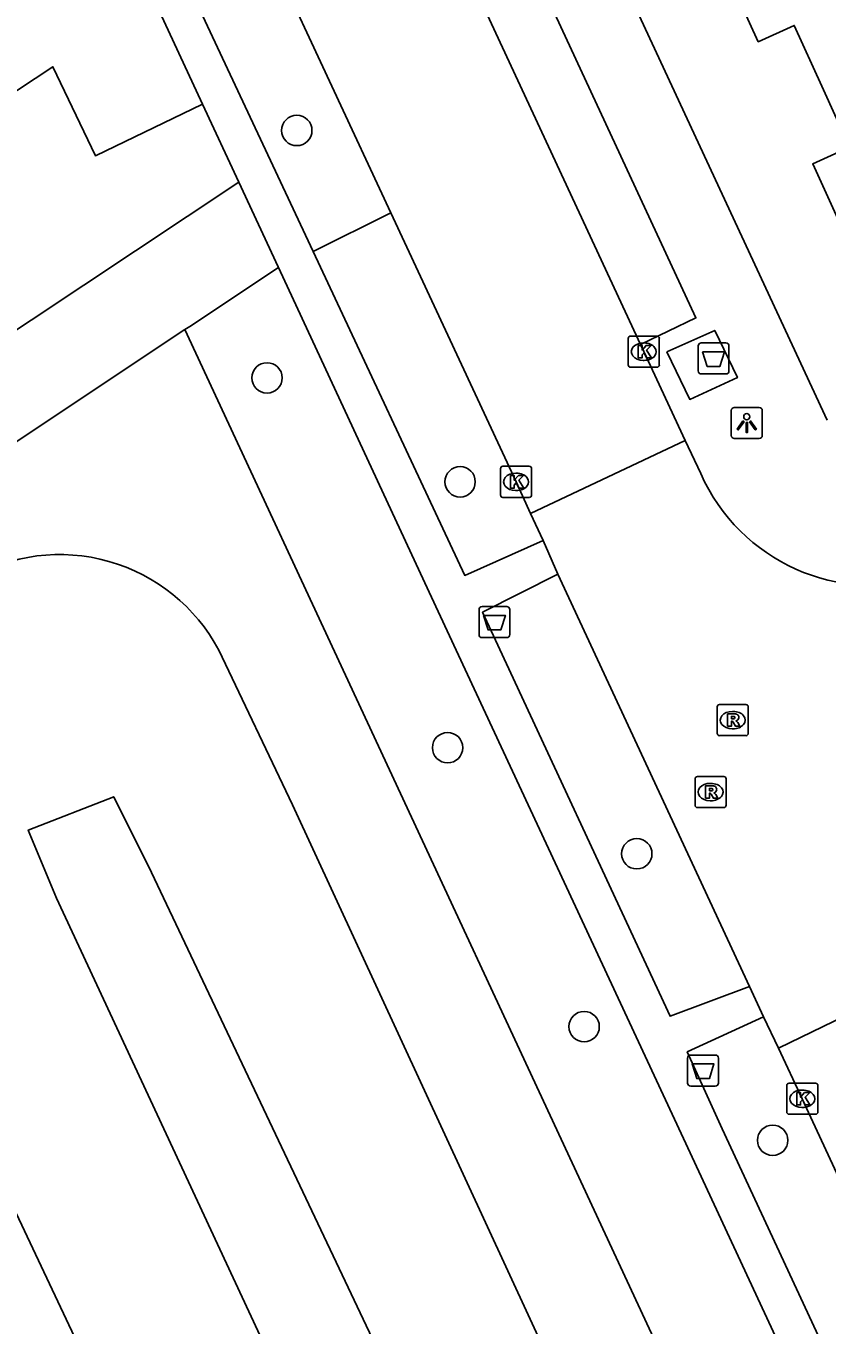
# Model space of a CAD drawing. Extents: x 160037 to 160839, y 385326 to 386441.
# Drawn here: x 160512.86 to 160538.62, y 385955.28 to 385997.07 of the extents above; entities that cross this region are included whole.
import ezdxf

# ---------------------------------------------------------------- set-up
doc = ezdxf.new("R2010")
doc.units = 0
for name, color, linetype in [('IMGEO_Afval_apart_plaats', 7, 'Continuous'), ('IMGEO_Afvalbak', 7, 'Continuous'), ('IMGEO_Boom', 7, 'Continuous'), ('IMGEO_Groenvoorziening', 7, 'Continuous'), ('IMGEO_Kolk', 7, 'Continuous'), ('IMGEO_Lichtpunt', 7, 'Continuous'), ('IMGEO_Pand', 7, 'Continuous'), ('IMGEO_Rijbaan_lokaal_open', 7, 'Continuous'), ('IMGEO_Rioolput', 7, 'Continuous'), ('IMGEO_Voetpad_gesloten', 7, 'Continuous'), ('IMGEO_Voetpad_halfverhard', 7, 'Continuous'), ('IMGEO_Voetpad_open', 7, 'Continuous'), ('IMGEO_Waterloop', 7, 'Continuous')]:
    doc.layers.add(name, color=color, linetype=linetype)

msp = doc.modelspace()

# ---------------------------------------------------------------- linework, layer by layer
at = {"layer": 'IMGEO_Afval_apart_plaats'}
for p, q in [((160534.48, 385985.977), (160534.48, 385986.777)), ((160534.48, 385986.777), (160534.48, 385985.977)), ((160534.58, 385986.877), (160535.37, 385986.877)), ((160535.37, 385986.877), (160534.58, 385986.877)), ((160535.47, 385986.777), (160535.47, 385985.977)), ((160535.47, 385985.977), (160535.47, 385986.777)), ((160535.37, 385985.877), (160534.58, 385985.877)), ((160534.58, 385985.877), (160535.37, 385985.877))]:
    msp.add_line(p, q, dxfattribs=at)
msp.add_lwpolyline([(160534.623, 385986.591), (160535.327, 385986.591), (160535.178, 385986.121), (160534.772, 385986.121), (160534.623, 385986.591)], dxfattribs=at)
for centre, start, end in [((160534.58, 385986.777), 90, 180), ((160534.58, 385986.777), 90, 180), ((160535.37, 385986.777), 0, 90), ((160535.37, 385986.777), 360, 90), ((160534.58, 385985.977), 180, 270), ((160534.58, 385985.977), 180, 270), ((160535.37, 385985.977), 270, 0), ((160535.37, 385985.977), 270, 0)]:
    msp.add_arc(centre, 0.1, start, end, dxfattribs=at)
at = {"layer": 'IMGEO_Afvalbak'}
for p, q in [((160527.435, 385977.496), (160527.435, 385978.296)), ((160527.435, 385978.296), (160527.435, 385977.496)), ((160527.535, 385978.396), (160528.325, 385978.396)), ((160528.325, 385978.396), (160527.535, 385978.396)), ((160528.425, 385978.296), (160528.425, 385977.496)), ((160528.425, 385977.496), (160528.425, 385978.296)), ((160528.325, 385977.396), (160527.535, 385977.396)), ((160527.535, 385977.396), (160528.325, 385977.396)), ((160534.143, 385963.067), (160534.143, 385963.867)), ((160534.143, 385963.867), (160534.143, 385963.067)), ((160534.243, 385963.967), (160535.033, 385963.967)), ((160535.033, 385963.967), (160534.243, 385963.967)), ((160535.133, 385963.867), (160535.133, 385963.067)), ((160535.133, 385963.067), (160535.133, 385963.867)), ((160535.033, 385962.967), (160534.243, 385962.967)), ((160534.243, 385962.967), (160535.033, 385962.967))]:
    msp.add_line(p, q, dxfattribs=at)
for points in [[(160527.578, 385978.11), (160528.282, 385978.11), (160528.133, 385977.64), (160527.727, 385977.64), (160527.578, 385978.11)], [(160534.286, 385963.681), (160534.99, 385963.681), (160534.841, 385963.211), (160534.435, 385963.211), (160534.286, 385963.681)]]:
    msp.add_lwpolyline(points, dxfattribs=at)
for centre, start, end in [((160527.535, 385978.296), 90, 180), ((160527.535, 385978.296), 90, 180), ((160528.325, 385978.296), 0, 90), ((160528.325, 385978.296), 360, 90), ((160527.535, 385977.496), 180, 270), ((160527.535, 385977.496), 180, 270), ((160528.325, 385977.496), 270, 0), ((160528.325, 385977.496), 270, 0), ((160534.243, 385963.867), 90, 180), ((160534.243, 385963.867), 90, 180), ((160535.033, 385963.867), 0, 90), ((160535.033, 385963.867), 360, 90), ((160534.243, 385963.067), 180, 270), ((160534.243, 385963.067), 180, 270), ((160535.033, 385963.067), 270, 0), ((160535.033, 385963.067), 270, 0)]:
    msp.add_arc(centre, 0.1, start, end, dxfattribs=at)
at = {"layer": 'IMGEO_Boom'}
for centre in [(160521.572, 385993.71), (160520.615, 385985.75), (160526.824, 385982.407), (160526.422, 385973.853), (160532.507, 385970.442), (160530.813, 385964.88), (160536.877, 385961.223)]:
    msp.add_circle(centre, 0.489, dxfattribs=at)
at = {"layer": 'IMGEO_Groenvoorziening'}
for points in [[(160518.544, 385994.56), (160515.094, 385992.896), (160513.728, 385995.761), (160472.368, 385968.448), (160464.987, 385963.576)], [(160524.597, 385991.058), (160522.096, 385989.817)], [(160517.975, 385987.302), (160549.116, 385920.283), (160552.385, 385921.729)], [(160519.065, 385976.992), (160521.433, 385972.02), (160547.105, 385916.441), (160549.089, 385913.332), (160552.25, 385910.232), (160553.804, 385907.798), (160553.888, 385903.403), (160551.515, 385894.946), (160549.515, 385892.074), (160547.135, 385891.226), (160544.531, 385892.789), (160538.589, 385903.66), (160507.723, 385969.087)]]:
    msp.add_lwpolyline(points, dxfattribs=at)
msp.add_arc((160513.947, 385974.272), 5.796, 27.9909, 120.3611, dxfattribs=at)
at = {"layer": 'IMGEO_Kolk'}
for p, q in [((160532.231, 385986.168), (160532.231, 385987.02)), ((160532.306, 385987.094), (160533.158, 385987.094)), ((160532.719, 385986.874), (160532.744, 385986.874)), ((160533.232, 385987.02), (160533.232, 385986.168)), ((160533.158, 385986.094), (160532.306, 385986.094)), ((160532.742, 385986.314), (160532.717, 385986.314)), ((160528.124, 385981.98), (160528.124, 385982.832)), ((160528.199, 385982.906), (160529.051, 385982.906)), ((160528.612, 385982.686), (160528.637, 385982.686)), ((160529.125, 385982.832), (160529.125, 385981.98)), ((160529.051, 385981.906), (160528.199, 385981.906)), ((160528.635, 385982.126), (160528.61, 385982.126)), ((160537.33, 385962.135), (160537.33, 385962.987)), ((160537.405, 385963.061), (160538.257, 385963.061)), ((160538.331, 385962.987), (160538.331, 385962.135)), ((160537.818, 385962.841), (160537.843, 385962.841)), ((160537.841, 385962.281), (160537.816, 385962.281)), ((160538.257, 385962.061), (160537.405, 385962.061))]:
    msp.add_line(p, q, dxfattribs=at)
for points in [[(160532.231, 385986.168), (160532.231, 385987.02)], [(160532.306, 385987.094), (160533.158, 385987.094)], [(160532.552, 385986.794), (160532.675, 385986.794), (160532.675, 385986.643), (160532.805, 385986.794), (160532.969, 385986.794), (160532.823, 385986.643), (160532.976, 385986.394), (160532.824, 385986.394), (160532.739, 385986.558), (160532.675, 385986.491), (160532.675, 385986.394), (160532.552, 385986.394), (160532.552, 385986.794)], [(160533.232, 385987.02), (160533.232, 385986.168)], [(160533.158, 385986.094), (160532.306, 385986.094)], [(160528.124, 385981.98), (160528.124, 385982.832)], [(160528.199, 385982.906), (160529.051, 385982.906)], [(160528.445, 385982.606), (160528.568, 385982.606), (160528.568, 385982.455), (160528.698, 385982.606), (160528.862, 385982.606), (160528.716, 385982.455), (160528.869, 385982.206), (160528.717, 385982.206), (160528.632, 385982.37), (160528.568, 385982.303), (160528.568, 385982.206), (160528.445, 385982.206), (160528.445, 385982.606)], [(160529.125, 385982.832), (160529.125, 385981.98)], [(160529.051, 385981.906), (160528.199, 385981.906)], [(160537.33, 385962.135), (160537.33, 385962.987)], [(160537.405, 385963.061), (160538.257, 385963.061)], [(160538.331, 385962.987), (160538.331, 385962.135)], [(160537.651, 385962.761), (160537.774, 385962.761), (160537.774, 385962.61), (160537.904, 385962.761), (160538.068, 385962.761), (160537.922, 385962.61), (160538.075, 385962.361), (160537.923, 385962.361), (160537.838, 385962.525), (160537.774, 385962.458), (160537.774, 385962.361), (160537.651, 385962.361), (160537.651, 385962.761)], [(160538.257, 385962.061), (160537.405, 385962.061)]]:
    msp.add_lwpolyline(points, dxfattribs=at)
for centre, start, end in [((160532.308, 385987.018), 91.552, 178.448), ((160532.308, 385987.018), 91.552, 178.448), ((160533.156, 385987.018), 1.552, 88.448), ((160533.156, 385987.018), 1.552, 88.448), ((160532.308, 385986.17), 181.552, 268.448), ((160532.308, 385986.17), 181.552, 268.448), ((160533.156, 385986.17), 271.552, 358.448), ((160533.156, 385986.17), 271.552, 358.448), ((160528.201, 385982.83), 91.552, 178.448), ((160528.201, 385982.83), 91.552, 178.448), ((160529.049, 385982.83), 1.552, 88.448), ((160529.049, 385982.83), 1.552, 88.448), ((160528.201, 385981.982), 181.552, 268.448), ((160528.201, 385981.982), 181.552, 268.448), ((160529.049, 385981.982), 271.552, 358.448), ((160529.049, 385981.982), 271.552, 358.448), ((160537.407, 385962.985), 91.552, 178.448), ((160537.407, 385962.985), 91.552, 178.448), ((160538.255, 385962.985), 1.552, 88.448), ((160538.255, 385962.985), 1.552, 88.448), ((160537.407, 385962.137), 181.552, 268.448), ((160537.407, 385962.137), 181.552, 268.448), ((160538.255, 385962.137), 271.552, 358.448), ((160538.255, 385962.137), 271.552, 358.448)]:
    msp.add_arc(centre, 0.0765, start, end, dxfattribs=at)
for centre, major_axis, ratio, start_param, end_param in [((160532.718, 385986.594), (-0.387, 0.002), 0.722429, 4.712389, 7.853982), ((160532.743, 385986.594), (-0.39, 0.002), 0.717154, 1.570796, 4.712389), ((160528.611, 385982.406), (-0.387, 0.002), 0.722429, 4.712389, 7.853982), ((160528.636, 385982.406), (-0.39, 0.002), 0.717154, 1.570796, 4.712389), ((160537.817, 385962.561), (-0.387, 0.002), 0.722429, 4.712389, 7.853982), ((160537.842, 385962.561), (-0.39, 0.002), 0.717154, 1.570796, 4.712389)]:
    msp.add_ellipse(centre, major_axis=major_axis, ratio=ratio, start_param=start_param, end_param=end_param, dxfattribs=at)
at = {"layer": 'IMGEO_Lichtpunt'}
for p, q in [((160535.545, 385984.702), (160535.545, 385983.895)), ((160535.545, 385984.702), (160535.545, 385983.895)), ((160536.447, 385984.797), (160535.639, 385984.797)), ((160536.447, 385984.797), (160535.639, 385984.797)), ((160536.541, 385983.895), (160536.541, 385984.702)), ((160536.541, 385983.895), (160536.541, 385984.702)), ((160535.639, 385983.801), (160536.447, 385983.801)), ((160535.639, 385983.801), (160536.447, 385983.801))]:
    msp.add_line(p, q, dxfattribs=at)
for points in [[(160535.919, 385984.366), (160535.958, 385984.338), (160535.77, 385984.076), (160535.732, 385984.103), (160535.919, 385984.366)], [(160536.021, 385984.318), (160536.068, 385984.318), (160536.068, 385983.996), (160536.021, 385983.996), (160536.021, 385984.318)], [(160536.131, 385984.338), (160536.169, 385984.365), (160536.356, 385984.103), (160536.317, 385984.075), (160536.131, 385984.338)]]:
    msp.add_lwpolyline(points, dxfattribs=at)
msp.add_circle((160536.044, 385984.5), 0.0994, dxfattribs=at)
for centre, start, end in [((160535.639, 385984.702), 90, 180), ((160535.639, 385984.702), 90, 180), ((160536.447, 385984.702), 0, 90), ((160536.447, 385984.702), 0, 90), ((160535.639, 385983.895), 180, 270), ((160535.639, 385983.895), 180, 270), ((160536.447, 385983.895), 270, 0), ((160536.447, 385983.895), 270, 360)]:
    msp.add_arc(centre, 0.0946, start, end, dxfattribs=at)
at = {"layer": 'IMGEO_Pand'}
msp.add_lwpolyline([(160547.549, 385998.075), (160545.709, 385997.237), (160547.816, 385992.615), (160539.832, 385988.976), (160538.166, 385992.632), (160539.353, 385993.173), (160538.462, 385995.13), (160537.57, 385997.087), (160536.416, 385996.561), (160534.849, 386000), (160533.113, 386003.809), (160534.233, 386004.319), (160532.414, 386008.313), (160531.192, 386007.756), (160527.922, 386014.931), (160529.084, 386015.461), (160527.303, 386019.369), (160526.156, 386018.846), (160524.478, 386022.53), (160532.327, 386026.107), (160534.414, 386021.526), (160536.321, 386022.396)], dxfattribs=at)
at = {"layer": 'IMGEO_Rijbaan_lokaal_open'}
for points in [[(160532.627, 385986.819), (160526.215, 386000.638), (160517.491, 386019.387)], [(160524.597, 385991.058), (160520.797, 385999.221), (160513.948, 386013.987)], [(160529.092, 385981.386), (160528.625, 385982.406), (160524.597, 385991.058)], [(160534.065, 385983.733), (160532.732, 385986.594), (160532.627, 385986.819)], [(160529.092, 385981.386), (160534.065, 385983.733)], [(160534.065, 385983.733), (160534.564, 385982.672)], [(160529.491, 385980.516), (160529.092, 385981.386)], [(160529.965, 385979.431), (160529.491, 385980.516)], [(160536.135, 385966.169), (160529.965, 385979.431)], [(160542.041, 385966.596), (160537.067, 385964.186)], [(160536.586, 385965.192), (160536.135, 385966.169)], [(160537.067, 385964.186), (160536.586, 385965.192)], [(160551.097, 385934.009), (160546.008, 385944.933), (160537.831, 385962.561), (160537.067, 385964.186)]]:
    msp.add_lwpolyline(points, dxfattribs=at)
msp.add_arc((160540.095, 385985.12), 6.049, 203.8696, 287.846, dxfattribs=at)
at = {"layer": 'IMGEO_Rioolput'}
for p, q in [((160535.092, 385974.315), (160535.092, 385975.167)), ((160535.167, 385975.241), (160536.019, 385975.241)), ((160536.093, 385975.167), (160536.093, 385974.315)), ((160535.58, 385975.021), (160535.605, 385975.021)), ((160536.019, 385974.241), (160535.167, 385974.241)), ((160535.603, 385974.461), (160535.578, 385974.461)), ((160534.38, 385972.001), (160534.38, 385972.853)), ((160534.455, 385972.927), (160535.307, 385972.927)), ((160534.868, 385972.707), (160534.893, 385972.707)), ((160535.381, 385972.853), (160535.381, 385972.001)), ((160535.307, 385971.927), (160534.455, 385971.927)), ((160534.891, 385972.147), (160534.866, 385972.147))]:
    msp.add_line(p, q, dxfattribs=at)
for points in [[(160535.092, 385974.315), (160535.092, 385975.167)], [(160535.167, 385975.241), (160536.019, 385975.241)], [(160536.093, 385975.167), (160536.093, 385974.315)], [(160535.681, 385974.939), (160535.429, 385974.941), (160535.429, 385974.541)], [(160535.429, 385974.541), (160535.553, 385974.541), (160535.553, 385974.703), (160535.564, 385974.703)], [(160535.607, 385974.86), (160535.553, 385974.86), (160535.553, 385974.779)], [(160535.553, 385974.779), (160535.605, 385974.779)], [(160535.611, 385974.674), (160535.682, 385974.541), (160535.822, 385974.541), (160535.757, 385974.667)], [(160536.019, 385974.241), (160535.167, 385974.241)], [(160534.38, 385972.001), (160534.38, 385972.853)], [(160534.455, 385972.927), (160535.307, 385972.927)], [(160534.969, 385972.625), (160534.717, 385972.627), (160534.717, 385972.227)], [(160535.381, 385972.853), (160535.381, 385972.001)], [(160534.717, 385972.227), (160534.841, 385972.227), (160534.841, 385972.389), (160534.852, 385972.389)], [(160534.895, 385972.546), (160534.841, 385972.546), (160534.841, 385972.465)], [(160534.841, 385972.465), (160534.893, 385972.465)], [(160534.899, 385972.36), (160534.97, 385972.227), (160535.11, 385972.227), (160535.045, 385972.353)], [(160535.307, 385971.927), (160534.455, 385971.927)]]:
    msp.add_lwpolyline(points, dxfattribs=at)
for centre, radius, start, end in [((160535.169, 385975.165), 0.0765, 91.552, 178.448), ((160535.169, 385975.165), 0.0765, 91.552, 178.448), ((160536.017, 385975.165), 0.0765, 1.552, 88.448), ((160536.017, 385975.165), 0.0765, 1.552, 88.448), ((160535.563, 385974.65), 0.0533, 26.0293, 88.6989), ((160535.589, 385974.968), 0.19, 274.7715, 282.9687), ((160535.613, 385974.764), 0.0964, 77.0061, 93.1865), ((160535.627, 385974.821), 0.0378, 276.6634, 79.6772), ((160535.68, 385974.829), 0.109, 350.3612, 89.416), ((160535.678, 385974.829), 0.112, 277.5842, 350.9817), ((160535.662, 385974.614), 0.108, 29.5134, 73.7905), ((160535.169, 385974.317), 0.0765, 181.552, 268.448), ((160535.169, 385974.317), 0.0765, 181.552, 268.448), ((160536.017, 385974.317), 0.0765, 271.552, 358.448), ((160536.017, 385974.317), 0.0765, 271.552, 358.448), ((160534.457, 385972.851), 0.0765, 91.552, 178.448), ((160534.457, 385972.851), 0.0765, 91.552, 178.448), ((160534.968, 385972.515), 0.109, 350.3612, 89.416), ((160535.305, 385972.851), 0.0765, 1.552, 88.448), ((160535.305, 385972.851), 0.0765, 1.552, 88.448), ((160534.851, 385972.336), 0.0533, 26.0293, 88.6989), ((160534.877, 385972.654), 0.19, 274.7715, 282.9687), ((160534.901, 385972.45), 0.0964, 77.0061, 93.1865), ((160534.915, 385972.507), 0.0378, 276.6634, 79.6772), ((160534.966, 385972.515), 0.112, 277.5842, 350.9817), ((160534.95, 385972.3), 0.108, 29.5134, 73.7905), ((160534.457, 385972.003), 0.0765, 181.552, 268.448), ((160534.457, 385972.003), 0.0765, 181.552, 268.448), ((160535.305, 385972.003), 0.0765, 271.552, 358.448), ((160535.305, 385972.003), 0.0765, 271.552, 358.448)]:
    msp.add_arc(centre, radius, start, end, dxfattribs=at)
for centre, major_axis, ratio, start_param, end_param in [((160535.579, 385974.741), (-0.387, 0.002), 0.722429, 4.712389, 7.853982), ((160535.604, 385974.741), (-0.39, 0.002), 0.717154, 1.570796, 4.712389), ((160534.867, 385972.427), (-0.387, 0.002), 0.722429, 4.712389, 7.853982), ((160534.892, 385972.427), (-0.39, 0.002), 0.717154, 1.570796, 4.712389)]:
    msp.add_ellipse(centre, major_axis=major_axis, ratio=ratio, start_param=start_param, end_param=end_param, dxfattribs=at)
at = {"layer": 'IMGEO_Voetpad_gesloten'}
msp.add_lwpolyline([(160533.474, 385986.588), (160534.211, 385985.06), (160535.744, 385985.76), (160535.016, 385987.278), (160533.474, 385986.588)], dxfattribs=at)
at = {"layer": 'IMGEO_Voetpad_halfverhard'}
for points in [[(160512.25, 386008.129), (160518.544, 385994.56)], [(160522.096, 385989.817), (160513.363, 386008.464)], [(160518.544, 385994.56), (160519.707, 385992.051)], [(160529.491, 385980.516), (160526.976, 385979.395), (160522.096, 385989.817)], [(160520.982, 385989.303), (160525.829, 385978.853), (160534.011, 385961.278), (160552.385, 385921.729)], [(160536.135, 385966.169), (160533.576, 385965.213), (160527.548, 385978.211), (160529.965, 385979.431)], [(160548.608, 385932.831), (160535.256, 385961.592), (160534.131, 385964.067), (160536.586, 385965.192)]]:
    msp.add_lwpolyline(points, dxfattribs=at)
at = {"layer": 'IMGEO_Voetpad_open'}
for points in [[(160538.625, 385984.394), (160531.38, 386000), (160520.459, 386023.524)], [(160517.491, 386019.387), (160519.308, 386020.242), (160534.409, 385987.681), (160532.627, 385986.819)], [(160519.707, 385992.051), (160508.032, 385984.291), (160500, 385978.975), (160492.684, 385974.134), (160472.603, 385960.762), (160466.836, 385956.9), (160464.987, 385963.576)], [(160519.707, 385992.051), (160520.974, 385989.32), (160520.982, 385989.303)], [(160517.975, 385987.302), (160518.129, 385987.404), (160520.982, 385989.303)], [(160486.67, 385960.949), (160484.1, 385964.767), (160500, 385975.341), (160502.211, 385976.812), (160517.975, 385987.302)]]:
    msp.add_lwpolyline(points, dxfattribs=at)
at = {"layer": 'IMGEO_Waterloop'}
msp.add_lwpolyline([(160550.781, 385905.013), (160549.894, 385903.288), (160548.695, 385899.349), (160546.728, 385898.335), (160513.847, 385969.015), (160512.937, 385971.201), (160515.683, 385972.273), (160516.903, 385969.843), (160544.727, 385911.096), (160546.434, 385908.8), (160547.902, 385907.384), (160550.106, 385906.826)], dxfattribs=at)

doc.saveas('drawing.dxf')
